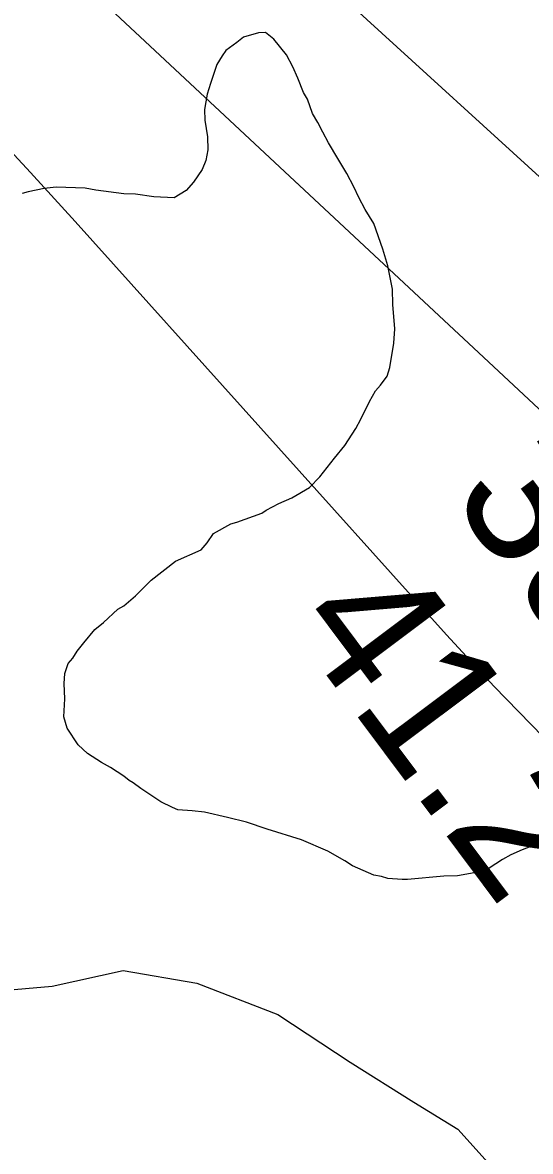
# Model space of a CAD drawing. Extents: x 3245246 to 3283090, y 806824 to 832173.
# Drawn here: x 3268870 to 3269117, y 815662 to 816212 of the extents above; entities that cross this region are included whole.
import ezdxf

# ---------------------------------------------------------------- set-up
doc = ezdxf.new("R2010")
doc.units = 0
for name, color, linetype in [('V-RIVR-RANG', 7, 'Continuous'), ('V-ROAD-CNTR', 7, 'Continuous'), ('V-SITE-VEGE', 7, 'Continuous'), ('V-TOPO-MAJR', 7, 'Continuous'), ('V-TOPO-MINR', 7, 'Continuous')]:
    doc.layers.add(name, color=color, linetype=linetype)

msp = doc.modelspace()

# ---------------------------------------------------------------- linework, layer by layer
at = {"layer": 'V-ROAD-CNTR'}
msp.add_lwpolyline([(3268844.94, 815739.18), (3268884.09, 815742.59), (3268918.7, 815750.2), (3268954.59, 815743.96), (3268994.06, 815728.7), (3269029.42, 815705.48), (3269060.44, 815686.03), (3269081.99, 815672.9), (3269096.69, 815656.43), (3269109.25, 815632.05), (3269120.76, 815606.93), (3269145.71, 815568.36), (3269169.37, 815537.16), (3269219.23, 815484.75), (3269255.29, 815442.43), (3269284.89, 815408.5), (3269332.02, 815340.23), (3269381.06, 815274.9), (3269413.93, 815230.23), (3269444.27, 815195.69), (3269461.89, 815174.61), (3269501.1, 815112.71), (3269552.08, 815042.2)], dxfattribs=at)
msp.add_spline([(3265843.13, 823432.94), (3265858.98, 823417.12), (3265884.36, 823393.48), (3265921.56, 823385.9), (3265988.57, 823351.07), (3266047.21, 823332.33), (3266110.89, 823317.69), (3266174.63, 823302.49), (3266237.94, 823256.14), (3266318.96, 823213.69), (3266446.25, 823144.04), (3266598.22, 823070.18), (3266698.27, 823024.21), (3266809.76, 822977.55), (3266902.83, 822954.65), (3266981.51, 822929.37), (3267047.02, 822922.93), (3267126.67, 822926.97), (3267196.8, 822934.46), (3267240.76, 822931.16), (3267315.46, 822929.02), (3267389.48, 822902.91), (3267472.52, 822855.33), (3267548.21, 822799.11), (3267673.18, 822703.23), (3267729.53, 822659.19), (3267800.82, 822580.02), (3267841.58, 822514.78), (3267890.36, 822443.64), (3267961.46, 822390.31), (3268026.22, 822347.95), (3268097.47, 822313.66), (3268226.82, 822221.48), (3268328.91, 822136.16), (3268437.97, 822030.19), (3268539.63, 821913.73), (3268611.4, 821855.02), (3268669.68, 821832.99), (3268741.62, 821835.21), (3268780.98, 821862.31), (3268824.18, 821916.6), (3268873.06, 822006.27), (3268932.52, 822098.07), (3268972.12, 822145.49), (3269019.4, 822162.03), (3269055.98, 822158.33), (3269086.75, 822138.72), (3269215.73, 821995.56), (3269467.12, 821682.49), (3269665.02, 821425.34), (3269890.24, 821132.34), (3269935.57, 821060.84), (3269937.76, 820947.01), (3269911.92, 820878.37), (3269882.42, 820803.43), (3269850.37, 820754.68), (3269820.83, 820702.94), (3269847.45, 820661.45), (3269995.31, 820504.9), (3270135.08, 820342.32), (3270215.8, 820249.25), (3270280.88, 820161.54), (3270409.84, 819983.24), (3270585.16, 819734.7), (3270723.07, 819531.19), (3270847.77, 819342.24), (3270941.21, 819194.89), (3271024.16, 819065.03), (3271103.72, 818955.95), (3271217.86, 818809.2), (3271322.11, 818665.04), (3271450.94, 818481.15), (3271547.8, 818329.85), (3271656.16, 818158.96), (3271778.9, 817965.4), (3271939.04, 817707.54), (3272036.56, 817466.51), (3272126.72, 817285.29), (3272211.94, 817051.13), (3272318, 816867.47), (3272429.35, 816683.19), (3272508.65, 816556.22), (3272571.56, 816398.68), (3272670.41, 816197), (3272779.92, 816022.86), (3272872.13, 815803.22), (3272964.65, 815556.57)], degree=3, dxfattribs=at)
at = {"layer": 'V-SITE-VEGE'}
for p, q in [((3268977.41, 816204.95), (3268974.15, 816202.27)), ((3268984.76, 816207), (3268977.41, 816204.95)), ((3268988.09, 816207.09), (3268984.76, 816207)), ((3268992.25, 816203.87), (3268988.09, 816207.09)), ((3268998.39, 816196.26), (3268992.25, 816203.87)), ((3268968.7, 816198.42), (3268966.91, 816195.78)), ((3268974.15, 816202.27), (3268968.7, 816198.42)), ((3268966.91, 816195.78), (3268964.43, 816191.64)), ((3269001.51, 816190.41), (3268998.39, 816196.26)), ((3268963.4, 816188.65), (3268961.35, 816182.29)), ((3268964.43, 816191.64), (3268963.4, 816188.65)), ((3269003.88, 816184.92), (3269001.51, 816190.41)), ((3268961.35, 816182.29), (3268959.64, 816177.06)), ((3269006.66, 816177.96), (3269003.88, 816184.92)), ((3268959.64, 816177.06), (3268958.36, 816169.62)), ((3269008.6, 816174.68), (3269006.66, 816177.96)), ((3269011.01, 816167.71), (3269008.6, 816174.68)), ((3268958.36, 816169.62), (3268958.5, 816164.44)), ((3268958.5, 816164.44), (3268959.83, 816156.32)), ((3269013.72, 816163.33), (3269011.01, 816167.71)), ((3269016.07, 816158.58), (3269013.72, 816163.33)), ((3268959.83, 816156.32), (3268960, 816150.03)), ((3269018.8, 816153.47), (3269016.07, 816158.58)), ((3269023.45, 816145.82), (3269018.8, 816153.47)), ((3268960, 816150.03), (3268959.03, 816144.82)), ((3268959.03, 816144.82), (3268957.3, 816140.33)), ((3269027.72, 816138.52), (3269023.45, 816145.82)), ((3268957.3, 816140.33), (3268953.02, 816134.29)), ((3269031.23, 816131.95), (3269027.72, 816138.52)), ((3268886.04, 816131.74), (3268880.13, 816131.21)), ((3268900.13, 816131.38), (3268886.04, 816131.74)), ((3268905.34, 816130.41), (3268900.13, 816131.38)), ((3268953.02, 816134.29), (3268949.42, 816130.11)), ((3269033.59, 816126.83), (3269031.23, 816131.95)), ((3268872.4, 816129.52), (3268869.46, 816128.7)), ((3268880.13, 816131.21), (3268872.4, 816129.52)), ((3268919.09, 816128.55), (3268905.34, 816130.41)), ((3268924.66, 816128.33), (3268919.09, 816128.55)), ((3268933.58, 816127.09), (3268924.66, 816128.33)), ((3268943.59, 816126.62), (3268933.58, 816127.09)), ((3268949.42, 816130.11), (3268943.59, 816126.62)), ((3269036.71, 816120.99), (3269033.59, 816126.83)), ((3269040.98, 816114.07), (3269036.71, 816120.99)), ((3269045.39, 816101.59), (3269040.98, 816114.07)), ((3269047.83, 816093.51), (3269045.39, 816101.59)), ((3269049.99, 816082.08), (3269047.83, 816093.51)), ((3269050.19, 816074.68), (3269049.99, 816082.08)), ((3269051.25, 816062.85), (3269050.19, 816074.68)), ((3269050.7, 816055.8), (3269051.25, 816062.85)), ((3269048.8, 816043.9), (3269050.7, 816055.8)), ((3269047.42, 816039.79), (3269048.8, 816043.9)), ((3269044.21, 816035.26), (3269047.42, 816039.79)), ((3269038.87, 816027.33), (3269041.69, 816032.59)), ((3269041.69, 816032.59), (3269044.21, 816035.26)), ((3269034.66, 816018.7), (3269038.87, 816027.33)), ((3269032.19, 816014.19), (3269034.66, 816018.7)), ((3269026.86, 816005.9), (3269032.19, 816014.19)), ((3269021.83, 815999.83), (3269026.86, 816005.9)), ((3269014.67, 815990.75), (3269021.83, 815999.83)), ((3269009.63, 815985.43), (3269014.67, 815990.75)), ((3269000.88, 815980.38), (3269009.63, 815985.43)), ((3268988.44, 815974.48), (3268994.65, 815977.62)), ((3268994.65, 815977.62), (3269000.88, 815980.38)), ((3268974.16, 815968.54), (3268986.26, 815972.95)), ((3268986.26, 815972.95), (3268988.44, 815974.48)), ((3268962.82, 815963.05), (3268971.21, 815967.72)), ((3268971.21, 815967.72), (3268974.16, 815968.54)), ((3268959.61, 815958.52), (3268962.82, 815963.05)), ((3268956.74, 815955.11), (3268959.61, 815958.52)), ((3268944.29, 815949.59), (3268956.74, 815955.11)), ((3268932.32, 815940.38), (3268944.29, 815949.59)), ((3268924.75, 815932.76), (3268932.32, 815940.38)), ((3268916.03, 815926.23), (3268918.95, 815927.79)), ((3268918.95, 815927.79), (3268924.75, 815932.76)), ((3268909.17, 815919.75), (3268916.03, 815926.23)), ((3268904.82, 815916.3), (3268909.17, 815919.75)), ((3268899.44, 815909.86), (3268904.82, 815916.3)), ((3268896.21, 815905.7), (3268899.44, 815909.86)), ((3268891.93, 815899.65), (3268894.08, 815902.3)), ((3268894.08, 815902.3), (3268896.21, 815905.7)), ((3268889.97, 815889.97), (3268890.21, 815894.79)), ((3268890.21, 815894.79), (3268891.93, 815899.65)), ((3268890.17, 815882.57), (3268889.97, 815889.97)), ((3268889.67, 815873.66), (3268890.17, 815882.57)), ((3268891.3, 815868.15), (3268889.67, 815873.66)), ((3268896.7, 815860.15), (3268891.3, 815868.15)), ((3268901.26, 815855.83), (3268896.7, 815860.15)), ((3268908.04, 815851.56), (3268901.26, 815855.83)), ((3268912.56, 815849.09), (3268908.04, 815851.56)), ((3268918.97, 815844.82), (3268912.56, 815849.09)), ((3268921.62, 815842.67), (3268918.97, 815844.82)), ((3268923.5, 815841.61), (3268921.62, 815842.67)), ((3268927.28, 815838.75), (3268923.5, 815841.61)), ((3268937.09, 815832.35), (3268927.28, 815838.75)), ((3268942.72, 815829.54), (3268937.09, 815832.35)), ((3268945.34, 815828.49), (3268942.72, 815829.54)), ((3268952.39, 815827.94), (3268945.34, 815828.49)), ((3268958.33, 815827.36), (3268952.39, 815827.94)), ((3268969.52, 815824.7), (3268958.33, 815827.36)), ((3268978.84, 815822.36), (3268969.52, 815824.7)), ((3268988.93, 815818.93), (3268978.84, 815822.36)), ((3269005.74, 815813.83), (3268988.93, 815818.93)), ((3269018.49, 815808.24), (3269005.74, 815813.83)), ((3269123.92, 815812.94), (3269113.29, 815808.95)), ((3269026.76, 815803.65), (3269018.49, 815808.24)), ((3269113.29, 815808.95), (3269107.8, 815806.58)), ((3269030.53, 815801.16), (3269026.76, 815803.65)), ((3269103.79, 815804.24), (3269097.23, 815800)), ((3269107.8, 815806.58), (3269103.79, 815804.24)), ((3269041.02, 815796.63), (3269030.53, 815801.16)), ((3269044.74, 815795.99), (3269041.02, 815796.63)), ((3269047.73, 815794.96), (3269044.74, 815795.99)), ((3269075.12, 815796.07), (3269057.38, 815794.48)), ((3269081.77, 815796.25), (3269075.12, 815796.07)), ((3269091.73, 815797.99), (3269081.77, 815796.25)), ((3269097.23, 815800), (3269091.73, 815797.99)), ((3269054.79, 815794.41), (3269047.73, 815794.96)), ((3269057.38, 815794.48), (3269054.79, 815794.41))]:
    msp.add_line(p, q, dxfattribs=at)
at = {"layer": 'V-TOPO-MAJR'}
msp.add_lwpolyline([(3268929.65, 816311.85), (3269130.92, 816128.56), (3269156.52, 816104.84), (3269181.84, 816080.83), (3269206.75, 816056.39), (3269231.37, 816031.66), (3269255.79, 816006.71), (3269280.21, 815981.76), (3269304.63, 815956.82), (3269329.05, 815931.88), (3269674.79, 815578.85), (3269687.87, 815565.62), (3269701.05, 815552.47), (3269714.35, 815539.45), (3269727.74, 815526.52), (3269741.22, 815513.68), (3269754.74, 815500.88), (3269768.32, 815488.15), (3269781.94, 815475.46), (3270088.03, 815191.63), (3270117.41, 815163.3), (3270124.49, 815156.1)], dxfattribs=at)
at = {"layer": 'V-TOPO-MINR'}
for points in [[(3268846.68, 816279.95), (3269160.07, 815987.76), (3269169.54, 815978.84), (3269178.94, 815969.86), (3269188.24, 815960.77), (3269197.48, 815951.62), (3269206.65, 815942.4), (3269215.81, 815933.15), (3269224.93, 815923.88), (3269234.03, 815914.59), (3269384.31, 815760.64), (3269433.75, 815708.86), (3269482.39, 815656.38), (3269529.87, 815602.84), (3269576.56, 815548.58), (3269641.81, 815471.05), (3269655.01, 815454.82), (3269667.85, 815438.31), (3269680.13, 815421.38), (3269692.03, 815404.18), (3269819.06, 815213.93), (3269855.66, 815158.54), (3269891.89, 815102.92)], [(3268851.37, 816162.64), (3268873.41, 816138.97), (3268895.21, 816115.08), (3269076.4, 815913.69), (3269099.71, 815888.58), (3269123.53, 815863.98), (3269148.1, 815840.13), (3269173.19, 815816.8), (3269231.56, 815764.17), (3269285.41, 815714.1), (3269338.19, 815662.96), (3269389.38, 815610.21), (3269439.49, 815556.4), (3269560.59, 815422.29), (3269576.89, 815403.5), (3269592.67, 815384.3), (3269607.67, 815364.49), (3269622.16, 815344.28), (3269683.25, 815255.36), (3269727.64, 815190.21), (3269771.69, 815124.84), (3269815.24, 815059.13)]]:
    msp.add_lwpolyline(points, dxfattribs=at)

# ---------------------------------------------------------------- texts
at = {"layer": 'V-RIVR-RANG'}
for s, p in [('39.0', (3269077.38, 815981.22)), ('41.2', (3268999.2, 815918.79))]:
    msp.add_text(s, height=67, rotation=306.8083, dxfattribs=at).set_placement(p)

doc.saveas('drawing.dxf')
